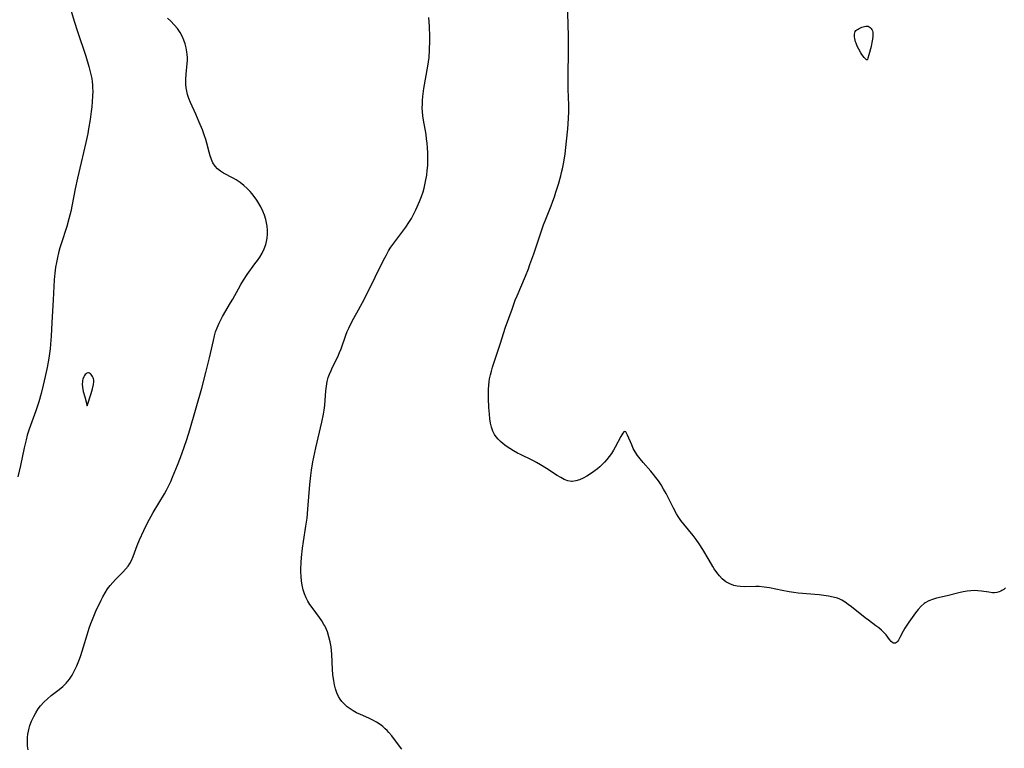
# Model space of a CAD drawing. Header units: metres. Extents: x 1073367 to 1082519, y 1569854 to 1574957.
# Tile 918 of 1056: x 1080263 to 1080630, y 1572597 to 1572868. Entities that reach past the tile are written whole.
import ezdxf

# ---------------------------------------------------------------- set-up
doc = ezdxf.new("R2010")
doc.units = ezdxf.units.M
doc.layers.add('CGG_CurvaNivelLidar_v1', color=253, linetype='Continuous', lineweight=30)

msp = doc.modelspace()

# ---------------------------------------------------------------- linework, layer by layer
at = {"layer": 'CGG_CurvaNivelLidar_v1'}
for p, q in [((1080467.3031, 1572866.4824, 73.5), (1080466.9397, 1572875.2666, 73.5)), ((1080282.535, 1572870.8324, 74.5), (1080283.7378, 1572866.7031, 74.5)), ((1080283.7378, 1572866.7031, 74.5), (1080284.6987, 1572863.5984, 74.5)), ((1080319.5898, 1572867.0404, 74.5), (1080318.2947, 1572868.2313, 74.5)), ((1080320.8173, 1572865.7686, 74.5), (1080319.5898, 1572867.0404, 74.5)), ((1080415.7579, 1572865.1152, 74), (1080415.5436, 1572868.4087, 74)), ((1080284.6987, 1572863.5984, 74.5), (1080287.9127, 1572854.0638, 74.5)), ((1080321.9902, 1572864.3763, 74.5), (1080320.8173, 1572865.7686, 74.5)), ((1080323.0313, 1572862.8925, 74.5), (1080321.9902, 1572864.3763, 74.5)), ((1080323.8033, 1572861.5087, 74.5), (1080323.0313, 1572862.8925, 74.5)), ((1080415.9144, 1572861.3763, 74), (1080415.7579, 1572865.1152, 74)), ((1080467.4253, 1572860.8784, 73.5), (1080467.3031, 1572866.4824, 73.5)), ((1080573.9011, 1572862.771, 73), (1080574.0837, 1572863.218, 73)), ((1080574.0837, 1572863.218, 73), (1080574.3565, 1572863.5793, 73)), ((1080574.3565, 1572863.5793, 73), (1080574.7099, 1572863.8944, 73)), ((1080574.7099, 1572863.8944, 73), (1080575.1216, 1572864.1733, 73)), ((1080575.1216, 1572864.1733, 73), (1080575.5738, 1572864.4229, 73)), ((1080575.5738, 1572864.4229, 73), (1080576.5442, 1572864.8471, 73)), ((1080576.5442, 1572864.8471, 73), (1080577.5157, 1572865.1595, 73)), ((1080577.5157, 1572865.1595, 73), (1080577.9824, 1572865.2487, 73)), ((1080577.9824, 1572865.2487, 73), (1080578.4361, 1572865.2646, 73)), ((1080578.4361, 1572865.2646, 73), (1080578.8865, 1572865.1817, 73)), ((1080578.8865, 1572865.1817, 73), (1080579.3075, 1572865.0047, 73)), ((1080579.3075, 1572865.0047, 73), (1080579.6856, 1572864.7429, 73)), ((1080579.6856, 1572864.7429, 73), (1080580.0114, 1572864.3981, 73)), ((1080580.0114, 1572864.3981, 73), (1080580.2747, 1572863.9878, 73)), ((1080580.2747, 1572863.9878, 73), (1080580.4696, 1572863.5251, 73)), ((1080580.4696, 1572863.5251, 73), (1080580.5827, 1572863.0653, 73)), ((1080580.5827, 1572863.0653, 73), (1080580.6431, 1572862.5784, 73)), ((1080324.439, 1572860.056, 74.5), (1080323.8033, 1572861.5087, 74.5)), ((1080324.9088, 1572858.6492, 74.5), (1080324.439, 1572860.056, 74.5)), ((1080415.7899, 1572856.4524, 74), (1080415.9156, 1572859.7389, 74)), ((1080415.9156, 1572859.7389, 74), (1080415.9144, 1572861.3763, 74)), ((1080467.4379, 1572856.0648, 73.5), (1080467.4253, 1572860.8784, 73.5)), ((1080573.8008, 1572861.7394, 73), (1080573.8141, 1572862.2734, 73)), ((1080573.8452, 1572861.1801, 73), (1080573.8008, 1572861.7394, 73)), ((1080573.8141, 1572862.2734, 73), (1080573.9011, 1572862.771, 73)), ((1080573.9361, 1572860.6045, 73), (1080573.8452, 1572861.1801, 73)), ((1080574.235, 1572859.4319, 73), (1080573.9361, 1572860.6045, 73)), ((1080574.4167, 1572858.9049, 73), (1080574.235, 1572859.4319, 73)), ((1080580.5149, 1572860.3505, 73), (1080580.3055, 1572859.1284, 73)), ((1080580.6447, 1572861.5506, 73), (1080580.5149, 1572860.3505, 73)), ((1080580.6431, 1572862.5784, 73), (1080580.6611, 1572862.0716, 73)), ((1080580.6611, 1572862.0716, 73), (1080580.6447, 1572861.5506, 73)), ((1080325.268, 1572857.2058, 74.5), (1080324.9088, 1572858.6492, 74.5)), ((1080325.5229, 1572855.7372, 74.5), (1080325.268, 1572857.2058, 74.5)), ((1080325.6422, 1572854.6656, 74.5), (1080325.5229, 1572855.7372, 74.5)), ((1080415.5862, 1572853.5549, 74), (1080415.7899, 1572856.4524, 74)), ((1080467.2965, 1572846.7508, 73.5), (1080467.4379, 1572856.0648, 73.5)), ((1080574.8428, 1572857.8565, 73), (1080574.4167, 1572858.9049, 73)), ((1080575.4172, 1572856.6821, 73), (1080574.8428, 1572857.8565, 73)), ((1080576.1454, 1572855.3771, 73), (1080575.4172, 1572856.6821, 73)), ((1080579.9997, 1572857.715, 73), (1080579.1829, 1572854.578, 73)), ((1080580.3055, 1572859.1284, 73), (1080579.9997, 1572857.715, 73)), ((1080287.9127, 1572854.0638, 74.5), (1080289.0791, 1572850.2378, 74.5)), ((1080325.6393, 1572851.3624, 74.5), (1080325.6972, 1572852.4766, 74.5)), ((1080325.7017, 1572853.5882, 74.5), (1080325.6422, 1572854.6656, 74.5)), ((1080325.6972, 1572852.4766, 74.5), (1080325.7017, 1572853.5882, 74.5)), ((1080415.1745, 1572850.4119, 74), (1080415.4035, 1572851.9829, 74)), ((1080415.4035, 1572851.9829, 74), (1080415.5862, 1572853.5549, 74)), ((1080576.5419, 1572854.7327, 73), (1080576.1454, 1572855.3771, 73)), ((1080577.3406, 1572853.6164, 73), (1080576.5419, 1572854.7327, 73)), ((1080577.7195, 1572853.1933, 73), (1080577.3406, 1572853.6164, 73)), ((1080578.0983, 1572852.8542, 73), (1080577.7195, 1572853.1933, 73)), ((1080578.3764, 1572852.6668, 73), (1080578.0983, 1572852.8542, 73)), ((1080578.5, 1572852.6382, 73), (1080578.3764, 1572852.6668, 73)), ((1080578.6328, 1572852.8936, 73), (1080578.5, 1572852.6382, 73)), ((1080578.8031, 1572853.3553, 73), (1080578.6328, 1572852.8936, 73)), ((1080579.1829, 1572854.578, 73), (1080578.8031, 1572853.3553, 73)), ((1080289.0791, 1572850.2378, 74.5), (1080289.4845, 1572848.754, 74.5)), ((1080289.4845, 1572848.754, 74.5), (1080289.8423, 1572847.2645, 74.5)), ((1080325.2563, 1572847.3661, 74.5), (1080325.6393, 1572851.3624, 74.5)), ((1080413.6973, 1572842.0191, 74), (1080415.1745, 1572850.4119, 74)), ((1080289.8423, 1572847.2645, 74.5), (1080290.133, 1572845.7657, 74.5)), ((1080290.133, 1572845.7657, 74.5), (1080290.2993, 1572844.6023, 74.5)), ((1080290.2993, 1572844.6023, 74.5), (1080290.4146, 1572843.4326, 74.5)), ((1080325.1399, 1572845.4954, 74.5), (1080325.2563, 1572847.3661, 74.5)), ((1080325.1598, 1572843.6323, 74.5), (1080325.1399, 1572845.4954, 74.5)), ((1080467.2809, 1572843.5054, 73.5), (1080467.2965, 1572846.7508, 73.5)), ((1080290.4146, 1572843.4326, 74.5), (1080290.4802, 1572842.2893, 74.5)), ((1080290.5057, 1572841.1422, 74.5), (1080290.4732, 1572839.1832, 74.5)), ((1080290.4802, 1572842.2893, 74.5), (1080290.5057, 1572841.1422, 74.5)), ((1080325.2835, 1572842.3629, 74.5), (1080325.1598, 1572843.6323, 74.5)), ((1080325.4997, 1572841.1054, 74.5), (1080325.2835, 1572842.3629, 74.5)), ((1080325.8061, 1572839.8641, 74.5), (1080325.4997, 1572841.1054, 74.5)), ((1080413.3136, 1572839.1073, 74), (1080413.6973, 1572842.0191, 74)), ((1080467.3029, 1572841.8357, 73.5), (1080467.2809, 1572843.5054, 73.5)), ((1080467.5159, 1572835.9289, 73.5), (1080467.3029, 1572841.8357, 73.5)), ((1080290.3636, 1572837.219, 74.5), (1080290.1911, 1572835.2525, 74.5)), ((1080290.4732, 1572839.1832, 74.5), (1080290.3636, 1572837.219, 74.5)), ((1080326.2997, 1572838.3654, 74.5), (1080325.8061, 1572839.8641, 74.5)), ((1080326.8898, 1572836.8865, 74.5), (1080326.2997, 1572838.3654, 74.5)), ((1080413.1017, 1572836.2862, 74), (1080413.1788, 1572837.6396, 74)), ((1080413.1788, 1572837.6396, 74), (1080413.3136, 1572839.1073, 74)), ((1080290.1911, 1572835.2525, 74.5), (1080289.9957, 1572833.5375, 74.5)), ((1080328.8546, 1572832.5571, 74.5), (1080326.8898, 1572836.8865, 74.5)), ((1080413.0806, 1572834.9359, 74), (1080413.1017, 1572836.2862, 74)), ((1080413.1271, 1572833.5897, 74), (1080413.0806, 1572834.9359, 74)), ((1080413.285, 1572831.9454, 74), (1080413.1271, 1572833.5897, 74)), ((1080467.5404, 1572833.4823, 73.5), (1080467.5159, 1572835.9289, 73.5)), ((1080289.5754, 1572830.5441, 74.5), (1080288.9977, 1572827.0505, 74.5)), ((1080289.9957, 1572833.5375, 74.5), (1080289.5754, 1572830.5441, 74.5)), ((1080330.1429, 1572829.6237, 74.5), (1080328.8546, 1572832.5571, 74.5)), ((1080413.5248, 1572830.3045, 74), (1080413.285, 1572831.9454, 74)), ((1080414.4651, 1572824.9543, 74), (1080413.5248, 1572830.3045, 74)), ((1080467.1814, 1572827.0483, 73.5), (1080467.459, 1572830.9605, 73.5)), ((1080467.459, 1572830.9605, 73.5), (1080467.5404, 1572833.4823, 73.5)), ((1080288.9977, 1572827.0505, 74.5), (1080288.6723, 1572825.3089, 74.5)), ((1080331.3491, 1572826.6619, 74.5), (1080330.1429, 1572829.6237, 74.5)), ((1080331.9964, 1572824.9249, 74.5), (1080331.3491, 1572826.6619, 74.5)), ((1080466.7348, 1572822.4711, 73.5), (1080467.1814, 1572827.0483, 73.5)), ((1080288.6723, 1572825.3089, 74.5), (1080287.9662, 1572822.0054, 74.5)), ((1080332.5721, 1572823.1827, 74.5), (1080331.9964, 1572824.9249, 74.5)), ((1080332.9842, 1572821.7217, 74.5), (1080332.5721, 1572823.1827, 74.5)), ((1080414.6979, 1572823.3774, 74), (1080414.4651, 1572824.9543, 74)), ((1080414.8872, 1572821.7097, 74), (1080414.6979, 1572823.3774, 74)), ((1080287.9662, 1572822.0054, 74.5), (1080286.1765, 1572814.6191, 74.5)), ((1080333.8468, 1572818.3629, 74.5), (1080332.9842, 1572821.7217, 74.5)), ((1080415.0274, 1572820.0352, 74), (1080414.8872, 1572821.7097, 74)), ((1080415.1335, 1572818.216, 74), (1080415.0274, 1572820.0352, 74)), ((1080466.1657, 1572817.7444, 73.5), (1080466.7348, 1572822.4711, 73.5)), ((1080334.2377, 1572817.012, 74.5), (1080333.8468, 1572818.3629, 74.5)), ((1080334.6884, 1572815.7206, 74.5), (1080334.2377, 1572817.012, 74.5)), ((1080335.2347, 1572814.51, 74.5), (1080334.6884, 1572815.7206, 74.5)), ((1080415.1792, 1572816.3944, 74), (1080415.1335, 1572818.216, 74)), ((1080415.1607, 1572814.9393, 74), (1080415.1792, 1572816.3944, 74)), ((1080465.6824, 1572814.7223, 73.5), (1080466.1657, 1572817.7444, 73.5)), ((1080286.1765, 1572814.6191, 74.5), (1080284.854, 1572808.7877, 74.5)), ((1080336.0105, 1572813.2659, 74.5), (1080335.2347, 1572814.51, 74.5)), ((1080336.9688, 1572812.1911, 74.5), (1080336.0105, 1572813.2659, 74.5)), ((1080338.0135, 1572811.3699, 74.5), (1080336.9688, 1572812.1911, 74.5)), ((1080414.7132, 1572809.8661, 74), (1080414.9381, 1572811.6716, 74)), ((1080414.9381, 1572811.6716, 74), (1080415.0922, 1572813.486, 74)), ((1080415.0922, 1572813.486, 74), (1080415.1607, 1572814.9393, 74)), ((1080464.8664, 1572810.9292, 73.5), (1080465.1731, 1572812.2381, 73.5)), ((1080465.1731, 1572812.2381, 73.5), (1080465.6824, 1572814.7223, 73.5)), ((1080284.854, 1572808.7877, 74.5), (1080284.027, 1572804.8417, 74.5)), ((1080339.1795, 1572810.6515, 74.5), (1080338.0135, 1572811.3699, 74.5)), ((1080342.6889, 1572808.7861, 74.5), (1080339.1795, 1572810.6515, 74.5)), ((1080343.9046, 1572808.1009, 74.5), (1080342.6889, 1572808.7861, 74.5)), ((1080345.3382, 1572807.1598, 74.5), (1080343.9046, 1572808.1009, 74.5)), ((1080414.323, 1572807.5635, 74), (1080414.7132, 1572809.8661, 74)), ((1080463.6757, 1572806.4771, 73.5), (1080464.5387, 1572809.6249, 73.5)), ((1080464.5387, 1572809.6249, 73.5), (1080464.8664, 1572810.9292, 73.5)), ((1080284.027, 1572804.8417, 74.5), (1080282.8872, 1572799.0224, 74.5)), ((1080346.7108, 1572806.0962, 74.5), (1080345.3382, 1572807.1598, 74.5)), ((1080348.0069, 1572804.9169, 74.5), (1080346.7108, 1572806.0962, 74.5)), ((1080349.07, 1572803.7912, 74.5), (1080348.0069, 1572804.9169, 74.5)), ((1080413.3596, 1572803.7203, 74), (1080413.7287, 1572804.9867, 74)), ((1080413.7287, 1572804.9867, 74), (1080414.0478, 1572806.2688, 74)), ((1080414.0478, 1572806.2688, 74), (1080414.323, 1572807.5635, 74)), ((1080462.7927, 1572803.5664, 73.5), (1080463.6757, 1572806.4771, 73.5)), ((1080349.6539, 1572803.1101, 74.5), (1080349.07, 1572803.7912, 74.5)), ((1080350.6119, 1572801.8923, 74.5), (1080349.6539, 1572803.1101, 74.5)), ((1080351.5097, 1572800.6233, 74.5), (1080350.6119, 1572801.8923, 74.5)), ((1080352.3417, 1572799.3091, 74.5), (1080351.5097, 1572800.6233, 74.5)), ((1080412.0217, 1572800.1172, 74), (1080412.7283, 1572801.9068, 74)), ((1080412.7283, 1572801.9068, 74), (1080413.3596, 1572803.7203, 74)), ((1080461.6351, 1572800.2063, 73.5), (1080462.2326, 1572801.8797, 73.5)), ((1080462.2326, 1572801.8797, 73.5), (1080462.7927, 1572803.5664, 73.5)), ((1080282.8872, 1572799.0224, 74.5), (1080282.3384, 1572796.4171, 74.5)), ((1080353.0269, 1572798.0871, 74.5), (1080352.3417, 1572799.3091, 74.5)), ((1080353.7599, 1572796.5578, 74.5), (1080353.0269, 1572798.0871, 74.5)), ((1080409.9387, 1572795.4907, 74), (1080410.6774, 1572797.0129, 74)), ((1080410.6774, 1572797.0129, 74), (1080412.0217, 1572800.1172, 74)), ((1080458.9774, 1572793.4891, 73.5), (1080460.9892, 1572798.5207, 73.5)), ((1080460.9892, 1572798.5207, 73.5), (1080461.6351, 1572800.2063, 73.5)), ((1080281.6702, 1572793.6279, 74.5), (1080280.8721, 1572790.8338, 74.5)), ((1080282.3384, 1572796.4171, 74.5), (1080281.6702, 1572793.6279, 74.5)), ((1080354.3781, 1572794.9866, 74.5), (1080353.7599, 1572796.5578, 74.5)), ((1080354.8703, 1572793.3823, 74.5), (1080354.3781, 1572794.9866, 74.5)), ((1080355.1445, 1572792.1727, 74.5), (1080354.8703, 1572793.3823, 74.5)), ((1080408.0574, 1572792.2318, 74), (1080409.0359, 1572793.825, 74)), ((1080409.0359, 1572793.825, 74), (1080409.9387, 1572795.4907, 74)), ((1080458.1847, 1572791.383, 73.5), (1080458.9774, 1572793.4891, 73.5)), ((1080280.8721, 1572790.8338, 74.5), (1080278.7589, 1572784.3856, 74.5)), ((1080355.3365, 1572790.9533, 74.5), (1080355.1445, 1572792.1727, 74.5)), ((1080355.4569, 1572789.4635, 74.5), (1080355.3365, 1572790.9533, 74.5)), ((1080402.4338, 1572784.5645, 74), (1080406.9534, 1572790.6187, 74)), ((1080406.9534, 1572790.6187, 74), (1080408.0574, 1572792.2318, 74)), ((1080456.8867, 1572787.6854, 73.5), (1080458.1847, 1572791.383, 73.5)), ((1080355.1538, 1572785.2711, 74.5), (1080355.3459, 1572786.5051, 74.5)), ((1080355.3459, 1572786.5051, 74.5), (1080355.4591, 1572787.9772, 74.5)), ((1080355.4591, 1572787.9772, 74.5), (1080355.4569, 1572789.4635, 74.5)), ((1080454.5351, 1572780.6363, 73.5), (1080456.8867, 1572787.6854, 73.5)), ((1080278.2917, 1572782.828, 74.5), (1080277.8171, 1572781.0604, 74.5)), ((1080278.7589, 1572784.3856, 74.5), (1080278.2917, 1572782.828, 74.5)), ((1080353.5066, 1572780.9374, 74.5), (1080354.2699, 1572782.4752, 74.5)), ((1080354.2699, 1572782.4752, 74.5), (1080354.8572, 1572784.0624, 74.5)), ((1080354.8572, 1572784.0624, 74.5), (1080355.1538, 1572785.2711, 74.5)), ((1080400.5542, 1572781.7175, 74), (1080401.4053, 1572783.0715, 74)), ((1080401.4053, 1572783.0715, 74), (1080402.4338, 1572784.5645, 74)), ((1080277.3946, 1572779.2793, 74.5), (1080277.0269, 1572777.4858, 74.5)), ((1080277.8171, 1572781.0604, 74.5), (1080277.3946, 1572779.2793, 74.5)), ((1080351.7596, 1572778.1762, 74.5), (1080352.6112, 1572779.4408, 74.5)), ((1080352.6112, 1572779.4408, 74.5), (1080353.5066, 1572780.9374, 74.5)), ((1080398.6846, 1572778.3175, 74), (1080399.592, 1572780.0341, 74)), ((1080399.592, 1572780.0341, 74), (1080400.5542, 1572781.7175, 74)), ((1080453.1145, 1572776.6526, 73.5), (1080454.5351, 1572780.6363, 73.5)), ((1080276.7209, 1572775.6804, 74.5), (1080276.5677, 1572774.5716, 74.5)), ((1080277.0269, 1572777.4858, 74.5), (1080276.7209, 1572775.6804, 74.5)), ((1080347.98, 1572773.0189, 74.5), (1080350.8606, 1572776.9279, 74.5)), ((1080350.8606, 1572776.9279, 74.5), (1080351.7596, 1572778.1762, 74.5)), ((1080395.5046, 1572771.9886, 74), (1080398.6846, 1572778.3175, 74)), ((1080451.3999, 1572772.3143, 73.5), (1080452.5296, 1572775.1184, 73.5)), ((1080452.5296, 1572775.1184, 73.5), (1080453.1145, 1572776.6526, 73.5)), ((1080276.4381, 1572773.4589, 74.5), (1080276.2221, 1572771.0011, 74.5)), ((1080276.5677, 1572774.5716, 74.5), (1080276.4381, 1572773.4589, 74.5)), ((1080346.5657, 1572770.8557, 74.5), (1080347.98, 1572773.0189, 74.5)), ((1080392.1887, 1572765.1912, 74), (1080395.5046, 1572771.9886, 74)), ((1080448.3357, 1572765.1016, 73.5), (1080451.3999, 1572772.3143, 73.5)), ((1080276.2221, 1572771.0011, 74.5), (1080275.8235, 1572763.5145, 74.5)), ((1080344.6791, 1572767.6299, 74.5), (1080345.6018, 1572769.255, 74.5)), ((1080345.6018, 1572769.255, 74.5), (1080346.5657, 1572770.8557, 74.5)), ((1080342.6229, 1572763.8314, 74.5), (1080344.6791, 1572767.6299, 74.5)), ((1080390.8681, 1572762.5912, 74), (1080392.1887, 1572765.1912, 74)), ((1080447.6721, 1572763.4194, 73.5), (1080448.3357, 1572765.1016, 73.5)), ((1080275.8235, 1572763.5145, 74.5), (1080275.288, 1572755.083, 74.5)), ((1080338.775, 1572757.317, 74.5), (1080341.8022, 1572762.4023, 74.5)), ((1080341.8022, 1572762.4023, 74.5), (1080342.6229, 1572763.8314, 74.5)), ((1080389.4035, 1572759.8972, 74), (1080390.8681, 1572762.5912, 74)), ((1080446.4589, 1572760.1484, 73.5), (1080447.6721, 1572763.4194, 73.5)), ((1080338.1272, 1572756.1376, 74.5), (1080338.775, 1572757.317, 74.5)), ((1080386.2679, 1572754.1874, 74), (1080387.6714, 1572756.8041, 74)), ((1080387.6714, 1572756.8041, 74), (1080389.4035, 1572759.8972, 74)), ((1080444.0796, 1572753.4227, 73.5), (1080446.4589, 1572760.1484, 73.5)), ((1080275.288, 1572755.083, 74.5), (1080275.0081, 1572750.0704, 74.5)), ((1080336.2325, 1572751.6524, 74.5), (1080336.7363, 1572753.115, 74.5)), ((1080336.7363, 1572753.115, 74.5), (1080337.1111, 1572754.0354, 74.5)), ((1080337.1111, 1572754.0354, 74.5), (1080337.5234, 1572754.9411, 74.5)), ((1080337.5234, 1572754.9411, 74.5), (1080338.1272, 1572756.1376, 74.5)), ((1080385.1526, 1572751.7341, 74), (1080385.7044, 1572753.0255, 74)), ((1080385.7044, 1572753.0255, 74), (1080386.2679, 1572754.1874, 74)), ((1080441.9867, 1572747.119, 73.5), (1080444.0796, 1572753.4227, 73.5)), ((1080275.0081, 1572750.0704, 74.5), (1080274.8118, 1572747.1378, 74.5)), ((1080335.4052, 1572748.4899, 74.5), (1080335.8079, 1572750.1593, 74.5)), ((1080335.8079, 1572750.1593, 74.5), (1080336.2325, 1572751.6524, 74.5)), ((1080382.853, 1572745.3029, 74), (1080384.6521, 1572750.4204, 74)), ((1080384.6521, 1572750.4204, 74), (1080385.1526, 1572751.7341, 74)), ((1080274.8118, 1572747.1378, 74.5), (1080274.6582, 1572745.3447, 74.5)), ((1080334.3452, 1572743.5995, 74.5), (1080335.4052, 1572748.4899, 74.5)), ((1080439.205, 1572738.4821, 73.5), (1080441.9867, 1572747.119, 73.5)), ((1080274.4594, 1572743.5583, 74.5), (1080274.2223, 1572741.9235, 74.5)), ((1080274.6582, 1572745.3447, 74.5), (1080274.4594, 1572743.5583, 74.5)), ((1080333.9707, 1572741.9985, 74.5), (1080334.3452, 1572743.5995, 74.5)), ((1080379.6858, 1572738.52, 74), (1080381.623, 1572742.4236, 74)), ((1080381.623, 1572742.4236, 74), (1080382.3144, 1572743.9532, 74)), ((1080382.3144, 1572743.9532, 74), (1080382.853, 1572745.3029, 74)), ((1080273.5717, 1572738.393, 74.5), (1080272.8699, 1572735.1178, 74.5)), ((1080274.2223, 1572741.9235, 74.5), (1080273.5717, 1572738.393, 74.5)), ((1080332.6106, 1572736.5721, 74.5), (1080333.9707, 1572741.9985, 74.5)), ((1080379.1251, 1572737.3095, 74), (1080379.6858, 1572738.52, 74)), ((1080438.7717, 1572737.0331, 73.5), (1080439.205, 1572738.4821, 73.5)), ((1080272.8699, 1572735.1178, 74.5), (1080272.1143, 1572731.85, 74.5)), ((1080287.236, 1572734.973, 75), (1080286.8787, 1572734.1007, 75)), ((1080287.4783, 1572735.409, 75), (1080287.236, 1572734.973, 75)), ((1080287.7446, 1572735.7978, 75), (1080287.4783, 1572735.409, 75)), ((1080288.0309, 1572736.1229, 75), (1080287.7446, 1572735.7978, 75)), ((1080288.3355, 1572736.3613, 75), (1080288.0309, 1572736.1229, 75)), ((1080288.6581, 1572736.4819, 75), (1080288.3355, 1572736.3613, 75)), ((1080288.985, 1572736.4618, 75), (1080288.6581, 1572736.4819, 75)), ((1080289.3181, 1572736.3284, 75), (1080288.985, 1572736.4618, 75)), ((1080289.6459, 1572736.1066, 75), (1080289.3181, 1572736.3284, 75)), ((1080289.9561, 1572735.814, 75), (1080289.6459, 1572736.1066, 75)), ((1080290.2347, 1572735.4614, 75), (1080289.9561, 1572735.814, 75)), ((1080290.4671, 1572735.0599, 75), (1080290.2347, 1572735.4614, 75)), ((1080290.6536, 1572734.6191, 75), (1080290.4671, 1572735.0599, 75)), ((1080331.0921, 1572730.7274, 74.5), (1080332.6106, 1572736.5721, 74.5)), ((1080378.123, 1572734.6655, 74), (1080378.5858, 1572735.9996, 74)), ((1080378.5858, 1572735.9996, 74), (1080379.1251, 1572737.3095, 74)), ((1080438.107, 1572734.2496, 73.5), (1080438.4086, 1572735.6468, 73.5)), ((1080438.4086, 1572735.6468, 73.5), (1080438.7717, 1572737.0331, 73.5)), ((1080272.1143, 1572731.85, 74.5), (1080271.3184, 1572728.698, 74.5)), ((1080286.667, 1572733.1614, 75), (1080286.6083, 1572732.1872, 75)), ((1080286.6083, 1572732.1872, 75), (1080286.6838, 1572731.1494, 75)), ((1080286.7509, 1572733.6349, 75), (1080286.667, 1572733.1614, 75)), ((1080286.6838, 1572731.1494, 75), (1080287.0009, 1572729.5099, 75)), ((1080286.8787, 1572734.1007, 75), (1080286.7509, 1572733.6349, 75)), ((1080290.4505, 1572730.4351, 75), (1080290.8027, 1572732.0425, 75)), ((1080290.7922, 1572734.1499, 75), (1080290.6536, 1572734.6191, 75)), ((1080290.8767, 1572733.6601, 75), (1080290.7922, 1572734.1499, 75)), ((1080290.8027, 1572732.0425, 75), (1080290.9013, 1572733.1302, 75)), ((1080290.9013, 1572733.1302, 75), (1080290.8767, 1572733.6601, 75)), ((1080377.2178, 1572729.7277, 74), (1080377.4138, 1572731.4532, 74)), ((1080377.4138, 1572731.4532, 74), (1080377.7332, 1572733.2188, 74)), ((1080377.7332, 1572733.2188, 74), (1080378.123, 1572734.6655, 74)), ((1080437.6681, 1572730.245, 73.5), (1080437.7749, 1572731.9148, 73.5)), ((1080437.7749, 1572731.9148, 73.5), (1080437.9379, 1572733.2538, 73.5)), ((1080437.9379, 1572733.2538, 73.5), (1080438.107, 1572734.2496, 73.5)), ((1080271.3184, 1572728.698, 74.5), (1080270.4674, 1572725.6718, 74.5)), ((1080287.0009, 1572729.5099, 75), (1080287.5391, 1572727.4924, 75)), ((1080287.5391, 1572727.4924, 75), (1080288.5, 1572724.1628, 75)), ((1080288.5, 1572724.1628, 75), (1080289.9577, 1572728.7435, 75)), ((1080289.9577, 1572728.7435, 75), (1080290.4505, 1572730.4351, 75)), ((1080326.6271, 1572715.2619, 74.5), (1080331.0921, 1572730.7274, 74.5)), ((1080376.8139, 1572724.4669, 74), (1080377.2178, 1572729.7277, 74)), ((1080437.6433, 1572728.5694, 73.5), (1080437.6681, 1572730.245, 73.5)), ((1080437.6763, 1572726.8923, 73.5), (1080437.6433, 1572728.5694, 73.5)), ((1080270.4674, 1572725.6718, 74.5), (1080269.4043, 1572722.3405, 74.5)), ((1080376.5709, 1572722.5407, 74), (1080376.8139, 1572724.4669, 74)), ((1080437.8415, 1572723.553, 73.5), (1080437.6763, 1572726.8923, 73.5)), ((1080269.4043, 1572722.3405, 74.5), (1080266.88, 1572715.4683, 74.5)), ((1080375.6967, 1572718.0957, 74), (1080376.3172, 1572721.0583, 74)), ((1080376.3172, 1572721.0583, 74), (1080376.5709, 1572722.5407, 74)), ((1080438.0144, 1572721.0387, 73.5), (1080437.8415, 1572723.553, 73.5)), ((1080438.1793, 1572719.383, 73.5), (1080438.0144, 1572721.0387, 73.5)), ((1080373.4734, 1572708.5229, 74), (1080375.6967, 1572718.0957, 74)), ((1080438.4186, 1572717.7714, 73.5), (1080438.1793, 1572719.383, 73.5)), ((1080438.7702, 1572716.2217, 73.5), (1080438.4186, 1572717.7714, 73.5)), ((1080266.1922, 1572713.2979, 74.5), (1080265.729, 1572711.6022, 74.5)), ((1080266.88, 1572715.4683, 74.5), (1080266.1922, 1572713.2979, 74.5)), ((1080325.4889, 1572711.6739, 74.5), (1080326.6271, 1572715.2619, 74.5)), ((1080439.2806, 1572714.7568, 73.5), (1080438.7702, 1572716.2217, 73.5)), ((1080439.4999, 1572714.2835, 73.5), (1080439.2806, 1572714.7568, 73.5)), ((1080439.9446, 1572713.4964, 73.5), (1080439.4999, 1572714.2835, 73.5)), ((1080440.5791, 1572712.6057, 73.5), (1080439.9446, 1572713.4964, 73.5)), ((1080486.8583, 1572712.7202, 73.5), (1080484.8225, 1572708.8099, 73.5)), ((1080487.594, 1572714.0043, 73.5), (1080486.8583, 1572712.7202, 73.5)), ((1080487.9889, 1572714.4963, 73.5), (1080487.594, 1572714.0043, 73.5)), ((1080488.3565, 1572714.6824, 73.5), (1080487.9889, 1572714.4963, 73.5)), ((1080488.7175, 1572714.4987, 73.5), (1080488.3565, 1572714.6824, 73.5)), ((1080489.0748, 1572713.9928, 73.5), (1080488.7175, 1572714.4987, 73.5)), ((1080489.4424, 1572713.2408, 73.5), (1080489.0748, 1572713.9928, 73.5)), ((1080490.9439, 1572709.6283, 73.5), (1080489.4424, 1572713.2408, 73.5)), ((1080265.729, 1572711.6022, 74.5), (1080265.0271, 1572708.6188, 74.5)), ((1080324.5362, 1572708.802, 74.5), (1080325.4889, 1572711.6739, 74.5)), ((1080441.3058, 1572711.7668, 73.5), (1080440.5791, 1572712.6057, 73.5)), ((1080442.2155, 1572710.8749, 73.5), (1080441.3058, 1572711.7668, 73.5)), ((1080443.2044, 1572710.0317, 73.5), (1080442.2155, 1572710.8749, 73.5)), ((1080444.2579, 1572709.2319, 73.5), (1080443.2044, 1572710.0317, 73.5)), ((1080445.6201, 1572708.3056, 73.5), (1080444.2579, 1572709.2319, 73.5)), ((1080491.5371, 1572708.3551, 73.5), (1080490.9439, 1572709.6283, 73.5)), ((1080265.0271, 1572708.6188, 74.5), (1080263.6439, 1572701.9695, 74.5)), ((1080323.1454, 1572704.9374, 74.5), (1080324.5362, 1572708.802, 74.5)), ((1080372.7226, 1572705.132, 74), (1080373.4734, 1572708.5229, 74)), ((1080447.0454, 1572707.4346, 73.5), (1080445.6201, 1572708.3056, 73.5)), ((1080448.5217, 1572706.6179, 73.5), (1080447.0454, 1572707.4346, 73.5)), ((1080449.5903, 1572706.0726, 73.5), (1080448.5217, 1572706.6179, 73.5)), ((1080453.896, 1572703.9853, 73.5), (1080449.5903, 1572706.0726, 73.5)), ((1080483.408, 1572706.4946, 73.5), (1080482.5733, 1572705.3287, 73.5)), ((1080484.1701, 1572707.6821, 73.5), (1080483.408, 1572706.4946, 73.5)), ((1080484.8225, 1572708.8099, 73.5), (1080484.1701, 1572707.6821, 73.5)), ((1080492.2275, 1572707.0753, 73.5), (1080491.5371, 1572708.3551, 73.5)), ((1080493.084, 1572705.7443, 73.5), (1080492.2275, 1572707.0753, 73.5)), ((1080494.0514, 1572704.4461, 73.5), (1080493.084, 1572705.7443, 73.5)), ((1080263.6439, 1572701.9695, 74.5), (1080262.6913, 1572697.7657, 74.5)), ((1080320.2056, 1572697.6357, 74.5), (1080322.0367, 1572702.1276, 74.5)), ((1080322.0367, 1572702.1276, 74.5), (1080323.1454, 1572704.9374, 74.5)), ((1080371.8918, 1572700.2205, 74), (1080372.3922, 1572703.4283, 74)), ((1080372.3922, 1572703.4283, 74), (1080372.7226, 1572705.132, 74)), ((1080455.4876, 1572703.1731, 73.5), (1080453.896, 1572703.9853, 73.5)), ((1080457.0438, 1572702.3134, 73.5), (1080455.4876, 1572703.1731, 73.5)), ((1080459.3171, 1572700.898, 73.5), (1080457.0438, 1572702.3134, 73.5)), ((1080479.867, 1572702.2803, 73.5), (1080479.0395, 1572701.5002, 73.5)), ((1080480.7902, 1572703.2198, 73.5), (1080479.867, 1572702.2803, 73.5)), ((1080481.6682, 1572704.1994, 73.5), (1080480.7902, 1572703.2198, 73.5)), ((1080482.5733, 1572705.3287, 73.5), (1080481.6682, 1572704.1994, 73.5)), ((1080495.1854, 1572703.084, 73.5), (1080494.0514, 1572704.4461, 73.5)), ((1080498.0466, 1572699.8643, 73.5), (1080495.1854, 1572703.084, 73.5)), ((1080371.2838, 1572694.8932, 74), (1080371.6414, 1572698.2596, 74)), ((1080371.6414, 1572698.2596, 74), (1080371.8918, 1572700.2205, 74)), ((1080463.2322, 1572698.2924, 73.5), (1080459.3171, 1572700.898, 73.5)), ((1080464.5656, 1572697.4916, 73.5), (1080463.2322, 1572698.2924, 73.5)), ((1080475.6169, 1572698.8677, 73.5), (1080474.3013, 1572698.0498, 73.5)), ((1080476.9186, 1572699.7691, 73.5), (1080475.6169, 1572698.8677, 73.5)), ((1080478.1857, 1572700.7569, 73.5), (1080476.9186, 1572699.7691, 73.5)), ((1080479.0395, 1572701.5002, 73.5), (1080478.1857, 1572700.7569, 73.5)), ((1080499.0204, 1572698.7092, 73.5), (1080498.0466, 1572699.8643, 73.5)), ((1080499.9618, 1572697.5226, 73.5), (1080499.0204, 1572698.7092, 73.5)), ((1080317.9762, 1572692.8689, 74.5), (1080318.8636, 1572694.611, 74.5)), ((1080318.8636, 1572694.611, 74.5), (1080319.5536, 1572696.1137, 74.5)), ((1080319.5536, 1572696.1137, 74.5), (1080320.2056, 1572697.6357, 74.5)), ((1080370.5458, 1572685.7837, 74), (1080371.2838, 1572694.8932, 74)), ((1080465.8913, 1572696.8193, 73.5), (1080464.5656, 1572697.4916, 73.5)), ((1080467.2154, 1572696.3327, 73.5), (1080465.8913, 1572696.8193, 73.5)), ((1080468.544, 1572696.1013, 73.5), (1080467.2154, 1572696.3327, 73.5)), ((1080468.8682, 1572696.0928, 73.5), (1080468.544, 1572696.1013, 73.5)), ((1080470.2152, 1572696.2559, 73.5), (1080468.8682, 1572696.0928, 73.5)), ((1080471.57, 1572696.6792, 73.5), (1080470.2152, 1572696.2559, 73.5)), ((1080472.9322, 1572697.2953, 73.5), (1080471.57, 1572696.6792, 73.5)), ((1080474.3013, 1572698.0498, 73.5), (1080472.9322, 1572697.2953, 73.5)), ((1080500.8631, 1572696.3031, 73.5), (1080499.9618, 1572697.5226, 73.5)), ((1080501.8726, 1572694.8076, 73.5), (1080500.8631, 1572696.3031, 73.5)), ((1080502.8116, 1572693.2668, 73.5), (1080501.8726, 1572694.8076, 73.5)), ((1080313.0186, 1572684.5907, 74.5), (1080317.1912, 1572691.4703, 74.5)), ((1080317.1912, 1572691.4703, 74.5), (1080317.9762, 1572692.8689, 74.5)), ((1080503.7405, 1572691.5748, 73.5), (1080502.8116, 1572693.2668, 73.5)), ((1080506.4684, 1572686.1361, 73.5), (1080503.7405, 1572691.5748, 73.5)), ((1080312.2279, 1572683.189, 74.5), (1080313.0186, 1572684.5907, 74.5)), ((1080370.2203, 1572682.4232, 74), (1080370.5458, 1572685.7837, 74)), ((1080507.6491, 1572683.995, 73.5), (1080506.4684, 1572686.1361, 73.5)), ((1080508.2468, 1572683.0278, 73.5), (1080507.6491, 1572683.995, 73.5)), ((1080309.5116, 1572677.8039, 74.5), (1080311.0598, 1572680.9522, 74.5)), ((1080311.0598, 1572680.9522, 74.5), (1080312.2279, 1572683.189, 74.5)), ((1080369.8227, 1572679.4293, 74), (1080370.2203, 1572682.4232, 74)), ((1080509.2648, 1572681.5523, 73.5), (1080508.2468, 1572683.0278, 73.5)), ((1080510.3332, 1572680.1785, 73.5), (1080509.2648, 1572681.5523, 73.5)), ((1080513.7839, 1572676.0142, 73.5), (1080510.3332, 1572680.1785, 73.5)), ((1080307.9427, 1572674.374, 74.5), (1080309.5116, 1572677.8039, 74.5)), ((1080368.9, 1572673.7496, 74), (1080369.8227, 1572679.4293, 74)), ((1080307.0575, 1572672.2268, 74.5), (1080307.9427, 1572674.374, 74.5)), ((1080368.5527, 1572671.3531, 74), (1080368.9, 1572673.7496, 74)), ((1080514.9532, 1572674.493, 73.5), (1080513.7839, 1572676.0142, 73.5)), ((1080516.0689, 1572672.9315, 73.5), (1080514.9532, 1572674.493, 73.5)), ((1080517.4247, 1572670.8095, 73.5), (1080516.0689, 1572672.9315, 73.5)), ((1080305.5214, 1572668.1773, 74.5), (1080307.0575, 1572672.2268, 74.5)), ((1080368.1498, 1572667.7783, 74), (1080368.5527, 1572671.3531, 74)), ((1080519.7064, 1572666.7884, 73.5), (1080517.4247, 1572670.8095, 73.5)), ((1080303.6528, 1572664.6184, 74.5), (1080304.3036, 1572665.6436, 74.5)), ((1080304.3036, 1572665.6436, 74.5), (1080304.8757, 1572666.7232, 74.5)), ((1080304.8757, 1572666.7232, 74.5), (1080305.5214, 1572668.1773, 74.5)), ((1080367.9176, 1572663.4676, 74), (1080368.0131, 1572665.9938, 74)), ((1080368.0131, 1572665.9938, 74), (1080368.1498, 1572667.7783, 74)), ((1080521.0652, 1572664.4763, 73.5), (1080519.7064, 1572666.7884, 73.5)), ((1080298.9612, 1572659.6135, 74.5), (1080301.7112, 1572662.3233, 74.5)), ((1080301.7112, 1572662.3233, 74.5), (1080302.7315, 1572663.4368, 74.5)), ((1080302.7315, 1572663.4368, 74.5), (1080303.6528, 1572664.6184, 74.5)), ((1080367.9216, 1572662.5162, 74), (1080367.9176, 1572663.4676, 74)), ((1080367.9959, 1572660.8187, 74), (1080367.9216, 1572662.5162, 74)), ((1080521.6154, 1572663.6168, 73.5), (1080521.0652, 1572664.4763, 73.5)), ((1080522.557, 1572662.2709, 73.5), (1080521.6154, 1572663.6168, 73.5)), ((1080523.5642, 1572661.0183, 73.5), (1080522.557, 1572662.2709, 73.5)), ((1080296.956, 1572657.3742, 74.5), (1080297.9337, 1572658.5219, 74.5)), ((1080297.9337, 1572658.5219, 74.5), (1080298.9612, 1572659.6135, 74.5)), ((1080368.1572, 1572659.1401, 74), (1080367.9959, 1572660.8187, 74)), ((1080368.4107, 1572657.4881, 74), (1080368.1572, 1572659.1401, 74)), ((1080524.6545, 1572659.8906, 73.5), (1080523.5642, 1572661.0183, 73.5)), ((1080525.9728, 1572658.8304, 73.5), (1080524.6545, 1572659.8906, 73.5)), ((1080527.4013, 1572657.9893, 73.5), (1080525.9728, 1572658.8304, 73.5)), ((1080528.9295, 1572657.4024, 73.5), (1080527.4013, 1572657.9893, 73.5)), ((1080294.2453, 1572653.2109, 74.5), (1080295.1036, 1572654.7213, 74.5)), ((1080295.1036, 1572654.7213, 74.5), (1080296.0437, 1572656.1657, 74.5)), ((1080296.0437, 1572656.1657, 74.5), (1080296.956, 1572657.3742, 74.5)), ((1080368.768, 1572655.8722, 74), (1080368.4107, 1572657.4881, 74)), ((1080369.2483, 1572654.3043, 74), (1080368.768, 1572655.8722, 74)), ((1080369.833, 1572652.8942, 74), (1080369.2483, 1572654.3043, 74)), ((1080530.121, 1572657.1508, 73.5), (1080528.9295, 1572657.4024, 73.5)), ((1080531.3543, 1572657.0253, 73.5), (1080530.121, 1572657.1508, 73.5)), ((1080532.9258, 1572656.9881, 73.5), (1080531.3543, 1572657.0253, 73.5)), ((1080537.0788, 1572657.0403, 73.5), (1080532.9258, 1572656.9881, 73.5)), ((1080538.3659, 1572656.9945, 73.5), (1080537.0788, 1572657.0403, 73.5)), ((1080540.2513, 1572656.8147, 73.5), (1080538.3659, 1572656.9945, 73.5)), ((1080542.1416, 1572656.5207, 73.5), (1080540.2513, 1572656.8147, 73.5)), ((1080546.8556, 1572655.5396, 73.5), (1080542.1416, 1572656.5207, 73.5)), ((1080549.4958, 1572655.0487, 73.5), (1080546.8556, 1572655.5396, 73.5)), ((1080551.1874, 1572654.8085, 73.5), (1080549.4958, 1572655.0487, 73.5)), ((1080552.8894, 1572654.6138, 73.5), (1080551.1874, 1572654.8085, 73.5)), ((1080560.7187, 1572653.9328, 73.5), (1080552.8894, 1572654.6138, 73.5)), ((1080612.5763, 1572654.6711, 73.5), (1080608.3075, 1572653.6139, 73.5)), ((1080614.1622, 1572655.0139, 73.5), (1080612.5763, 1572654.6711, 73.5)), ((1080615.7409, 1572655.2898, 73.5), (1080614.1622, 1572655.0139, 73.5)), ((1080617.065, 1572655.448, 73.5), (1080615.7409, 1572655.2898, 73.5)), ((1080618.3759, 1572655.5133, 73.5), (1080617.065, 1572655.448, 73.5)), ((1080619.7213, 1572655.4655, 73.5), (1080618.3759, 1572655.5133, 73.5)), ((1080621.039, 1572655.3242, 73.5), (1080619.7213, 1572655.4655, 73.5)), ((1080623.7919, 1572654.8905, 73.5), (1080621.039, 1572655.3242, 73.5)), ((1080625.0979, 1572654.7487, 73.5), (1080623.7919, 1572654.8905, 73.5)), ((1080625.9245, 1572654.7338, 73.5), (1080625.0979, 1572654.7487, 73.5)), ((1080626.7267, 1572654.8087, 73.5), (1080625.9245, 1572654.7338, 73.5)), ((1080627.6569, 1572655.0494, 73.5), (1080626.7267, 1572654.8087, 73.5)), ((1080628.2065, 1572655.2847, 73.5), (1080627.6569, 1572655.0494, 73.5)), ((1080628.6442, 1572655.5257, 73.5), (1080628.2065, 1572655.2847, 73.5)), ((1080629.2962, 1572655.9717, 73.5), (1080628.6442, 1572655.5257, 73.5)), ((1080629.923, 1572656.4934, 73.5), (1080629.2962, 1572655.9717, 73.5)), ((1080291.7081, 1572647.9419, 74.5), (1080293.6111, 1572651.9832, 74.5)), ((1080293.6111, 1572651.9832, 74.5), (1080294.2453, 1572653.2109, 74.5)), ((1080370.5116, 1572651.6209, 74), (1080369.833, 1572652.8942, 74)), ((1080371.2857, 1572650.3904, 74), (1080370.5116, 1572651.6209, 74)), ((1080562.4614, 1572653.7419, 73.5), (1080560.7187, 1572653.9328, 73.5)), ((1080564.1735, 1572653.4892, 73.5), (1080562.4614, 1572653.7419, 73.5)), ((1080565.8426, 1572653.1419, 73.5), (1080564.1735, 1572653.4892, 73.5)), ((1080567.4533, 1572652.6607, 73.5), (1080565.8426, 1572653.1419, 73.5)), ((1080568.3152, 1572652.3188, 73.5), (1080567.4533, 1572652.6607, 73.5)), ((1080569.0478, 1572651.97, 73.5), (1080568.3152, 1572652.3188, 73.5)), ((1080570.2997, 1572651.2451, 73.5), (1080569.0478, 1572651.97, 73.5)), ((1080571.5038, 1572650.4162, 73.5), (1080570.2997, 1572651.2451, 73.5)), ((1080599.7676, 1572650.777, 73.5), (1080598.5945, 1572649.7445, 73.5)), ((1080600.1086, 1572651.0146, 73.5), (1080599.7676, 1572650.777, 73.5)), ((1080601.4098, 1572651.718, 73.5), (1080600.1086, 1572651.0146, 73.5)), ((1080602.8291, 1572652.2546, 73.5), (1080601.4098, 1572651.718, 73.5)), ((1080604.3326, 1572652.683, 73.5), (1080602.8291, 1572652.2546, 73.5)), ((1080608.3075, 1572653.6139, 73.5), (1080604.3326, 1572652.683, 73.5)), ((1080290.3758, 1572644.8421, 74.5), (1080291.7081, 1572647.9419, 74.5)), ((1080372.1243, 1572649.188, 74), (1080371.2857, 1572650.3904, 74)), ((1080374.8332, 1572645.5214, 74), (1080372.1243, 1572649.188, 74)), ((1080572.6788, 1572649.5167, 73.5), (1080571.5038, 1572650.4162, 73.5)), ((1080577.7218, 1572645.4471, 73.5), (1080572.6788, 1572649.5167, 73.5)), ((1080596.5428, 1572647.2379, 73.5), (1080593.9722, 1572643.7411, 73.5)), ((1080597.5374, 1572648.5418, 73.5), (1080596.5428, 1572647.2379, 73.5)), ((1080598.5945, 1572649.7445, 73.5), (1080597.5374, 1572648.5418, 73.5)), ((1080289.2084, 1572641.6269, 74.5), (1080289.7901, 1572643.311, 74.5)), ((1080289.7901, 1572643.311, 74.5), (1080290.3758, 1572644.8421, 74.5)), ((1080375.7025, 1572644.2556, 74), (1080374.8332, 1572645.5214, 74)), ((1080376.503, 1572642.9549, 74), (1080375.7025, 1572644.2556, 74)), ((1080578.9741, 1572644.5021, 73.5), (1080577.7218, 1572645.4471, 73.5)), ((1080581.7925, 1572642.4892, 73.5), (1080578.9741, 1572644.5021, 73.5)), ((1080593.9722, 1572643.7411, 73.5), (1080593.2237, 1572642.6525, 73.5)), ((1080288.4238, 1572639.0855, 74.5), (1080289.2084, 1572641.6269, 74.5)), ((1080376.7991, 1572642.4177, 74), (1080376.503, 1572642.9549, 74)), ((1080377.0693, 1572641.8857, 74), (1080376.7991, 1572642.4177, 74)), ((1080377.7957, 1572640.1617, 74), (1080377.0693, 1572641.8857, 74)), ((1080378.3659, 1572638.3653, 74), (1080377.7957, 1572640.1617, 74)), ((1080582.8644, 1572641.6782, 73.5), (1080581.7925, 1572642.4892, 73.5)), ((1080583.8575, 1572640.8501, 73.5), (1080582.8644, 1572641.6782, 73.5)), ((1080584.7424, 1572639.9928, 73.5), (1080583.8575, 1572640.8501, 73.5)), ((1080585.5241, 1572639.0729, 73.5), (1080584.7424, 1572639.9928, 73.5)), ((1080591.964, 1572640.498, 73.5), (1080590.7262, 1572638.0572, 73.5)), ((1080592.56, 1572641.5747, 73.5), (1080591.964, 1572640.498, 73.5)), ((1080593.2237, 1572642.6525, 73.5), (1080592.56, 1572641.5747, 73.5)), ((1080287.1192, 1572634.6303, 74.5), (1080288.4238, 1572639.0855, 74.5)), ((1080378.806, 1572636.5146, 74), (1080378.3659, 1572638.3653, 74)), ((1080379.1327, 1572634.6238, 74), (1080378.806, 1572636.5146, 74)), ((1080586.8136, 1572637.3342, 73.5), (1080585.5241, 1572639.0729, 73.5)), ((1080587.4028, 1572636.6412, 73.5), (1080586.8136, 1572637.3342, 73.5)), ((1080588.0678, 1572636.1219, 73.5), (1080587.4028, 1572636.6412, 73.5)), ((1080588.3056, 1572636.021, 73.5), (1080588.0678, 1572636.1219, 73.5)), ((1080588.6486, 1572635.9654, 73.5), (1080588.3056, 1572636.021, 73.5)), ((1080588.9974, 1572636.0263, 73.5), (1080588.6486, 1572635.9654, 73.5)), ((1080589.3893, 1572636.2373, 73.5), (1080588.9974, 1572636.0263, 73.5)), ((1080589.7737, 1572636.5937, 73.5), (1080589.3893, 1572636.2373, 73.5)), ((1080590.141, 1572637.0685, 73.5), (1080589.7737, 1572636.5937, 73.5)), ((1080590.7262, 1572638.0572, 73.5), (1080590.141, 1572637.0685, 73.5)), ((1080286.0346, 1572631.362, 74.5), (1080287.1192, 1572634.6303, 74.5)), ((1080379.2947, 1572633.3281, 74), (1080379.1327, 1572634.6238, 74)), ((1080379.4279, 1572631.859, 74), (1080379.2947, 1572633.3281, 74)), ((1080284.5448, 1572627.5465, 74.5), (1080285.5603, 1572630.0725, 74.5)), ((1080285.5603, 1572630.0725, 74.5), (1080286.0346, 1572631.362, 74.5)), ((1080379.7114, 1572626.2436, 74), (1080379.4279, 1572631.859, 74)), ((1080282.8863, 1572624.1363, 74.5), (1080283.764, 1572625.8038, 74.5)), ((1080283.764, 1572625.8038, 74.5), (1080284.5448, 1572627.5465, 74.5)), ((1080379.8478, 1572624.3916, 74), (1080379.7114, 1572626.2436, 74)), ((1080280.6897, 1572621.1634, 74.5), (1080281.8673, 1572622.5866, 74.5)), ((1080281.8673, 1572622.5866, 74.5), (1080282.8863, 1572624.1363, 74.5)), ((1080380.1547, 1572622.0081, 74), (1080379.8478, 1572624.3916, 74)), ((1080380.4401, 1572620.471, 74), (1080380.1547, 1572622.0081, 74)), ((1080275.0474, 1572616.5318, 74.5), (1080277.9969, 1572618.7628, 74.5)), ((1080277.9969, 1572618.7628, 74.5), (1080279.3962, 1572619.9131, 74.5)), ((1080279.3962, 1572619.9131, 74.5), (1080280.6897, 1572621.1634, 74.5)), ((1080380.8057, 1572618.978, 74), (1080380.4401, 1572620.471, 74)), ((1080381.2777, 1572617.5455, 74), (1080380.8057, 1572618.978, 74)), ((1080381.8888, 1572616.1939, 74), (1080381.2777, 1572617.5455, 74)), ((1080271.1333, 1572612.7129, 74.5), (1080272.3355, 1572614.082, 74.5)), ((1080272.3355, 1572614.082, 74.5), (1080273.6499, 1572615.3521, 74.5)), ((1080273.6499, 1572615.3521, 74.5), (1080275.0474, 1572616.5318, 74.5)), ((1080382.4839, 1572615.2063, 74), (1080381.8888, 1572616.1939, 74)), ((1080383.1768, 1572614.2831, 74), (1080382.4839, 1572615.2063, 74)), ((1080384.095, 1572613.289, 74), (1080383.1768, 1572614.2831, 74)), ((1080269.3906, 1572610.1683, 74.5), (1080270.282, 1572611.5602, 74.5)), ((1080270.282, 1572611.5602, 74.5), (1080271.1333, 1572612.7129, 74.5)), ((1080385.1161, 1572612.3819, 74), (1080384.095, 1572613.289, 74)), ((1080386.227, 1572611.5625, 74), (1080385.1161, 1572612.3819, 74)), ((1080387.4181, 1572610.8294, 74), (1080386.227, 1572611.5625, 74)), ((1080388.6689, 1572610.1674, 74), (1080387.4181, 1572610.8294, 74)), ((1080267.1526, 1572605.3737, 74.5), (1080267.7964, 1572607.0751, 74.5)), ((1080267.7964, 1572607.0751, 74.5), (1080268.5846, 1572608.7238, 74.5)), ((1080268.5846, 1572608.7238, 74.5), (1080269.3906, 1572610.1683, 74.5)), ((1080390.0912, 1572609.4974, 74), (1080388.6689, 1572610.1674, 74)), ((1080393.2064, 1572608.1186, 74), (1080390.0912, 1572609.4974, 74)), ((1080394.6624, 1572607.4234, 74), (1080393.2064, 1572608.1186, 74)), ((1080396.0718, 1572606.6607, 74), (1080394.6624, 1572607.4234, 74)), ((1080397.4103, 1572605.8001, 74), (1080396.0718, 1572606.6607, 74)), ((1080266.4397, 1572602.1344, 74.5), (1080266.6371, 1572603.3511, 74.5)), ((1080266.6371, 1572603.3511, 74.5), (1080266.8651, 1572604.3703, 74.5)), ((1080266.8651, 1572604.3703, 74.5), (1080267.1526, 1572605.3737, 74.5)), ((1080398.3859, 1572605.047, 74), (1080397.4103, 1572605.8001, 74)), ((1080399.3043, 1572604.2228, 74), (1080398.3859, 1572605.047, 74)), ((1080399.9735, 1572603.5457, 74), (1080399.3043, 1572604.2228, 74)), ((1080400.6157, 1572602.8379, 74), (1080399.9735, 1572603.5457, 74)), ((1080266.2581, 1572599.3868, 74.5), (1080266.3152, 1572600.9069, 74.5)), ((1080266.3024, 1572597.8681, 74.5), (1080266.2581, 1572599.3868, 74.5)), ((1080266.3152, 1572600.9069, 74.5), (1080266.4397, 1572602.1344, 74.5)), ((1080401.6971, 1572601.5384, 74), (1080400.6157, 1572602.8379, 74)), ((1080404.6062, 1572597.69, 74), (1080401.6971, 1572601.5384, 74)), ((1080266.4481, 1572596.3604, 74.5), (1080266.3024, 1572597.8681, 74.5)), ((1080405.4686, 1572596.5811, 74), (1080404.6062, 1572597.69, 74))]:
    msp.add_line(p, q, dxfattribs=at)

doc.saveas('drawing.dxf')
